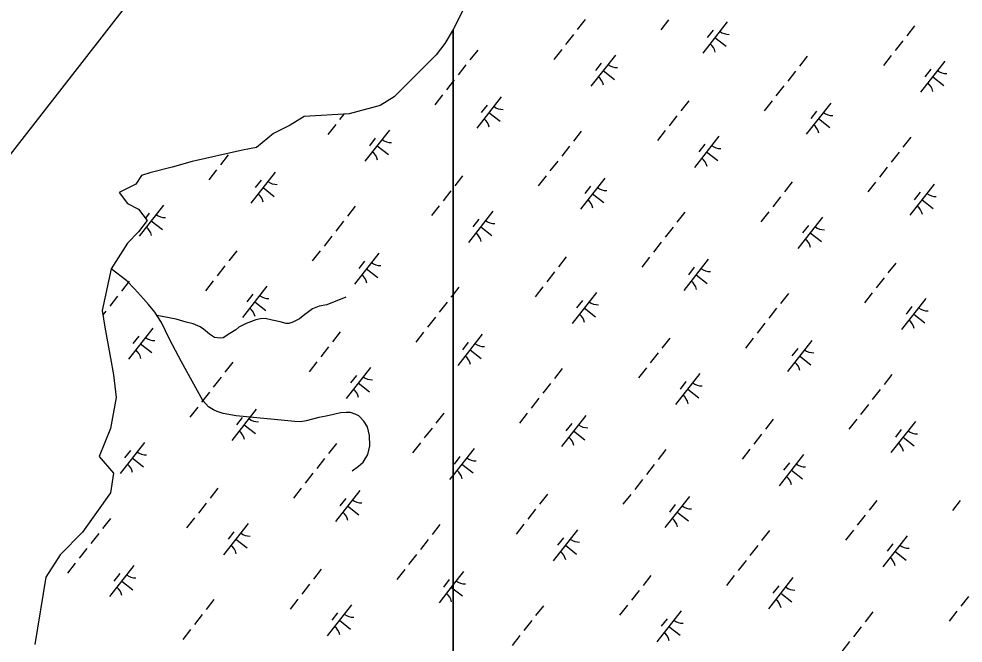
# Model space of a CAD drawing. Extents: x 3896831 to 3918110, y 171006 to 193349.
# Drawn here: x 3905430 to 3906624, y 184079 to 184868 of the extents above; entities that cross this region are included whole.
import ezdxf

# ---------------------------------------------------------------- set-up
doc = ezdxf.new("R2010")
doc.units = 0
for name, color, linetype in [('V-GRID-FRAM', 7, 'Continuous'), ('V-TOPO-SHOR', 7, 'Continuous'), ('V-WETL-SWMP', 7, 'Continuous')]:
    doc.layers.add(name, color=color, linetype=linetype)

msp = doc.modelspace()

# ---------------------------------------------------------------- linework, layer by layer
at = {"layer": 'V-GRID-FRAM'}
msp.add_lwpolyline([(3916044.9, 184610), (3906752.8, 172754.1), (3900055.1, 177809.8), (3909313.3, 189695.8), (3916044.9, 184610)], dxfattribs=at)
at = {"layer": 'V-TOPO-SHOR'}
for points in [[(3905851.5, 184296.4), (3905859.8, 184302.4), (3905865.4, 184307.7), (3905871.4, 184317.2), (3905874, 184328), (3905873.6, 184341.3), (3905870.8, 184352.2), (3905866.3, 184359.3), (3905861, 184365.2), (3905859.9, 184366), (3905855.2, 184368.1), (3905849.5, 184370.2), (3905844.1, 184370.3), (3905836.7, 184369.7), (3905828.1, 184368), (3905818.7, 184365.9), (3905809.4, 184363.8), (3905801.5, 184361.7), (3905793.3, 184359.6), (3905786.7, 184358.6), (3905779, 184358.8), (3905705, 184366.1), (3905688.4, 184369.2), (3905681.1, 184371.7), (3905676.1, 184373.8), (3905670, 184377.4), (3905662.8, 184385.4), (3905635.7, 184434.5), (3905620.5, 184462.9), (3905610.6, 184484.1), (3905602, 184497.1), (3905594.1, 184507), (3905587.7, 184514.1), (3905576.4, 184526.8), (3905566.5, 184536.8), (3905547, 184552.2)], [(3905843.7, 184516.4), (3905819.4, 184506.6), (3905809.7, 184504.9), (3905801.4, 184501.6), (3905796.3, 184497.8), (3905791.9, 184494.1), (3905784.8, 184488.8), (3905776.5, 184484.4), (3905771.5, 184482.9), (3905768, 184483), (3905760.6, 184484.8), (3905750.6, 184487.3), (3905741.7, 184489.1), (3905735.5, 184488.9), (3905729.7, 184487.5), (3905717.5, 184482.7), (3905708.5, 184478.3), (3905704.5, 184474.9), (3905697, 184470.1), (3905688.7, 184464.8), (3905684.8, 184464.2), (3905677.5, 184465.1), (3905671, 184469.2), (3905663.8, 184475.6), (3905659.2, 184478.8), (3905650.4, 184482.5), (3905641.5, 184484.7), (3905629.2, 184488.5), (3905604.7, 184493)]]:
    msp.add_lwpolyline(points, dxfattribs=at)
at = {"layer": 'V-WETL-SWMP'}
for p, q in [((3905993.5, 184883.1), (3905979.3, 184854.9)), ((3906146.1, 184867.2), (3906136.3, 184854.6)), ((3906251.6, 184867.1), (3906241.7, 184854.5)), ((3906325.7, 184864.3), (3906294.9, 184825)), ((3905979.3, 184854.7), (3905968.6, 184837)), ((3905979.3, 184854.9), (3905979.3, 179465.2)), ((3905979.3, 179465.2), (3905979.3, 184854.9)), ((3905979.3, 184854.9), (3905979.3, 184854.7)), ((3906307.9, 184854.1), (3906300.5, 184844.7)), ((3906562.8, 184859.5), (3906552.9, 184846.9)), ((3906131.3, 184848.3), (3906121.5, 184835.7)), ((3906310.3, 184844.7), (3906324.5, 184833.5)), ((3906548, 184840.6), (3906538.1, 184828)), ((3905968.6, 184837), (3905957.9, 184822.7)), ((3906010.3, 184828.8), (3906000.4, 184816.2)), ((3906116.5, 184829.4), (3906106.7, 184816.8)), ((3905957.9, 184822.7), (3905904.7, 184769.5)), ((3906184.4, 184822.4), (3906153.5, 184783)), ((3906426.9, 184821.1), (3906417.1, 184808.5)), ((3906533.2, 184821.7), (3906523.3, 184809.1)), ((3905995.5, 184809.9), (3905985.6, 184797.3)), ((3906166.6, 184812.2), (3906159.2, 184802.7)), ((3906601, 184814.7), (3906570.1, 184775.3)), ((3906583.2, 184804.5), (3906575.8, 184795)), ((3906168.9, 184802.7), (3906183.1, 184791.6)), ((3906412.1, 184802.2), (3906402.3, 184789.6)), ((3906585.6, 184795), (3906599.7, 184783.9)), ((3905979.3, 184789.3), (3905970.8, 184778.5)), ((3905980.7, 184791), (3905979.3, 184789.3)), ((3906397.3, 184783.3), (3906387.5, 184770.8)), ((3905904.7, 184769.5), (3905886.9, 184758.8)), ((3905965.9, 184772.2), (3905956, 184759.6)), ((3906040, 184769.4), (3906009.2, 184730.1)), ((3905886.9, 184758.8), (3905847.9, 184748.1)), ((3906022.2, 184759.2), (3906014.8, 184749.8)), ((3906277.1, 184764.6), (3906267.2, 184752)), ((3906382.5, 184764.5), (3906372.7, 184751.9)), ((3906456.7, 184761.7), (3906425.8, 184722.4)), ((3905791.1, 184744.6), (3905773.3, 184733.9)), ((3905847.9, 184748.1), (3905791.1, 184744.6)), ((3905841.2, 184747.7), (3905835.7, 184740.8)), ((3906024.6, 184749.7), (3906038.8, 184738.6)), ((3906262.3, 184745.7), (3906252.4, 184733.1)), ((3906438.9, 184751.5), (3906431.5, 184742.1)), ((3905773.3, 184733.9), (3905752, 184723.3)), ((3905830.8, 184734.5), (3905820.9, 184721.9)), ((3906441.2, 184742), (3906455.4, 184730.9)), ((3905752, 184723.3), (3905730.7, 184705.5)), ((3905898.6, 184727.5), (3905867.8, 184688.1)), ((3906141.2, 184726.2), (3906131.3, 184713.6)), ((3906247.5, 184726.8), (3906237.6, 184714.2)), ((3905880.8, 184717.3), (3905873.4, 184707.8)), ((3906315.3, 184719.8), (3906284.4, 184680.4)), ((3906297.5, 184709.6), (3906290.1, 184700.1)), ((3906557.9, 184718.5), (3906548, 184705.9)), ((3905713, 184702), (3905649.1, 184687.8)), ((3905730.7, 184705.5), (3905713, 184702)), ((3905883.2, 184707.8), (3905897.4, 184696.7)), ((3906126.4, 184707.3), (3906116.5, 184694.7)), ((3906299.8, 184700.1), (3906314, 184689)), ((3906543.1, 184699.6), (3906533.2, 184687)), ((3905649.1, 184687.8), (3905624.2, 184680.7)), ((3905695, 184696.1), (3905685.1, 184683.5)), ((3906111.6, 184688.4), (3906101.7, 184675.8)), ((3905595.8, 184673.5), (3905585.2, 184670)), ((3905624.2, 184680.7), (3905595.8, 184673.5)), ((3905680.2, 184677.2), (3905670.3, 184664.7)), ((3905754.3, 184674.5), (3905723.4, 184635.2)), ((3906528.2, 184680.7), (3906518.4, 184668.1)), ((3905585.2, 184670), (3905578.1, 184659.3)), ((3905736.5, 184664.3), (3905729.1, 184654.9)), ((3905991.3, 184669.7), (3905981.5, 184657.1)), ((3906096.8, 184669.5), (3906086.9, 184657)), ((3906170.9, 184666.8), (3906140.1, 184627.5)), ((3906408, 184662), (3906398.1, 184649.4)), ((3906513.4, 184661.8), (3906503.6, 184649.3)), ((3905578.1, 184659.3), (3905556.8, 184648.7)), ((3905738.9, 184654.8), (3905753, 184643.7)), ((3905976.5, 184650.8), (3905966.7, 184638.2)), ((3906153.1, 184656.6), (3906145.7, 184647.2)), ((3906587.6, 184659.1), (3906556.7, 184619.8)), ((3906569.8, 184648.9), (3906562.4, 184639.5)), ((3905556.8, 184648.7), (3905567.4, 184634.5)), ((3906155.5, 184647.1), (3906169.7, 184636)), ((3906393.2, 184643.1), (3906383.3, 184630.5)), ((3906572.2, 184639.4), (3906586.3, 184628.3)), ((3905567.4, 184634.5), (3905581.6, 184627.4)), ((3905581.6, 184627.4), (3905592.3, 184613.2)), ((3905612.9, 184632.6), (3905582.1, 184593.2)), ((3905855.5, 184631.3), (3905845.6, 184618.7)), ((3905961.7, 184631.9), (3905951.9, 184619.3)), ((3905592.3, 184613.2), (3905581.6, 184598.9)), ((3905595.1, 184622.4), (3905590.1, 184616)), ((3906029.5, 184624.9), (3905998.7, 184585.5)), ((3906011.8, 184614.7), (3906004.3, 184605.2)), ((3906272.1, 184623.6), (3906262.3, 184611)), ((3906378.4, 184624.2), (3906368.5, 184611.6)), ((3906446.2, 184617.2), (3906415.3, 184577.8)), ((3905597.5, 184612.9), (3905611.6, 184601.8)), ((3905840.7, 184612.4), (3905830.8, 184599.8)), ((3906014.1, 184605.2), (3906028.3, 184594.1)), ((3906257.3, 184604.7), (3906247.5, 184592.1)), ((3906428.4, 184607), (3906421, 184597.5)), ((3905581.6, 184598.9), (3905567.4, 184584.7)), ((3905825.9, 184593.5), (3905816, 184580.9)), ((3906430.8, 184597.5), (3906444.9, 184586.4)), ((3905567.4, 184584.7), (3905547, 184552.2)), ((3906242.5, 184585.8), (3906232.7, 184573.2)), ((3905705.6, 184574.8), (3905695.7, 184562.2)), ((3905811.1, 184574.6), (3905801.2, 184562)), ((3905885.2, 184571.9), (3905854.4, 184532.5)), ((3906122.3, 184567.1), (3906112.4, 184554.5)), ((3906227.7, 184566.9), (3906217.8, 184554.3)), ((3905690.8, 184555.9), (3905680.9, 184543.3)), ((3905867.4, 184561.7), (3905860, 184552.3)), ((3906301.9, 184564.2), (3906271, 184524.8)), ((3906284.1, 184554), (3906276.7, 184544.6)), ((3906538.9, 184559.4), (3906529, 184546.8)), ((3905547, 184552.2), (3905535.5, 184499.5)), ((3905869.8, 184552.2), (3905884, 184541.1)), ((3906107.5, 184548.2), (3906097.6, 184535.6)), ((3906286.4, 184544.5), (3906300.6, 184533.4)), ((3905569.8, 184536.4), (3905559.9, 184523.8)), ((3905676, 184537), (3905666.1, 184524.4)), ((3905743.8, 184530), (3905713, 184490.6)), ((3906524.1, 184540.5), (3906514.2, 184527.9)), ((3905726, 184519.8), (3905718.6, 184510.3)), ((3905979.3, 184519.7), (3905976.5, 184516.1)), ((3905986.4, 184528.7), (3905979.3, 184519.7)), ((3906092.6, 184529.3), (3906082.8, 184516.7)), ((3906160.5, 184522.3), (3906129.6, 184482.9)), ((3906403.1, 184521), (3906393.2, 184508.4)), ((3906509.3, 184521.6), (3906499.4, 184509)), ((3905555, 184517.5), (3905545.1, 184504.9)), ((3905728.4, 184510.3), (3905742.6, 184499.2)), ((3905971.6, 184509.8), (3905961.7, 184497.2)), ((3906142.7, 184512.1), (3906135.3, 184502.6)), ((3906577.1, 184514.6), (3906546.3, 184475.2)), ((3905535.5, 184499.5), (3905539, 184478.2)), ((3905540.2, 184498.6), (3905536.4, 184493.8)), ((3906145, 184502.6), (3906159.2, 184491.5)), ((3906388.2, 184502.1), (3906378.4, 184489.5)), ((3906559.3, 184504.4), (3906551.9, 184494.9)), ((3906561.7, 184494.9), (3906575.9, 184483.8)), ((3905956.8, 184490.9), (3905946.9, 184478.3)), ((3906373.4, 184483.2), (3906363.6, 184470.6)), ((3905539, 184478.2), (3905546.1, 184439.1)), ((3905599.5, 184477), (3905568.6, 184437.6)), ((3905836.5, 184472.2), (3905826.7, 184459.6)), ((3905942, 184472), (3905932.1, 184459.4)), ((3905581.7, 184466.8), (3905574.3, 184457.4)), ((3906016.1, 184469.3), (3905985.3, 184429.9)), ((3905998.3, 184459.1), (3905990.9, 184449.7)), ((3906253.2, 184464.5), (3906243.3, 184451.9)), ((3906358.6, 184464.3), (3906348.8, 184451.7)), ((3906432.8, 184461.6), (3906401.9, 184422.2)), ((3905584.1, 184457.3), (3905598.2, 184446.2)), ((3905821.7, 184453.3), (3905811.9, 184440.7)), ((3906000.7, 184449.6), (3906014.9, 184438.5)), ((3906415, 184451.4), (3906407.6, 184442)), ((3905546.1, 184439.1), (3905549.7, 184417.8)), ((3905806.9, 184434.4), (3905797.1, 184421.8)), ((3906238.4, 184445.6), (3906228.5, 184433)), ((3906417.4, 184441.9), (3906431.5, 184430.8)), ((3905700.7, 184433.8), (3905690.8, 184421.2)), ((3905874.7, 184427.3), (3905843.9, 184388)), ((3906117.3, 184426.1), (3906107.5, 184413.5)), ((3906223.6, 184426.7), (3906213.7, 184414.1)), ((3905549.7, 184417.8), (3905553.2, 184389.4)), ((3905685.9, 184414.9), (3905676, 184402.3)), ((3905856.9, 184417.2), (3905849.5, 184407.7)), ((3906291.4, 184419.6), (3906260.5, 184380.3)), ((3906534, 184418.4), (3906524.1, 184405.8)), ((3905859.3, 184407.7), (3905873.5, 184396.6)), ((3906102.5, 184407.2), (3906092.7, 184394.6)), ((3906273.6, 184409.5), (3906266.2, 184400)), ((3906276, 184400), (3906290.1, 184388.9)), ((3906519.2, 184399.5), (3906509.3, 184386.9)), ((3905553.2, 184389.4), (3905546.1, 184350.3)), ((3905671.1, 184396), (3905661.2, 184383.4)), ((3906087.7, 184388.3), (3906077.8, 184375.7)), ((3905656.3, 184377.1), (3905646.4, 184364.5)), ((3905730.4, 184374.4), (3905699.6, 184335)), ((3906504.4, 184380.6), (3906494.5, 184368)), ((3905712.6, 184364.2), (3905705.2, 184354.7)), ((3905967.5, 184369.6), (3905957.6, 184357)), ((3906072.9, 184369.4), (3906063, 184356.8)), ((3906147, 184366.7), (3906116.2, 184327.3)), ((3905715, 184354.7), (3905729.2, 184343.6)), ((3905952.6, 184350.7), (3905942.8, 184338.1)), ((3906129.3, 184356.5), (3906121.9, 184347)), ((3906384.1, 184361.9), (3906374.2, 184349.3)), ((3906489.6, 184361.7), (3906479.7, 184349.1)), ((3906563.7, 184359), (3906532.8, 184319.6)), ((3905546.1, 184350.3), (3905531.9, 184314.8)), ((3906131.6, 184347), (3906145.8, 184335.9)), ((3906369.3, 184343), (3906359.4, 184330.4)), ((3906545.9, 184348.8), (3906538.5, 184339.3)), ((3906548.3, 184339.3), (3906562.4, 184328.2)), ((3905589, 184332.4), (3905558.2, 184293.1)), ((3905831.6, 184331.2), (3905821.7, 184318.6)), ((3905937.8, 184331.8), (3905928, 184319.2)), ((3905531.9, 184314.8), (3905549.7, 184293.5)), ((3905571.2, 184322.2), (3905563.8, 184312.8)), ((3906005.7, 184324.7), (3905979.3, 184291.2)), ((3906248.2, 184323.5), (3906238.4, 184310.9)), ((3906354.5, 184324.1), (3906344.6, 184311.5)), ((3906422.3, 184317), (3906391.5, 184277.7)), ((3905573.6, 184312.8), (3905587.8, 184301.7)), ((3905816.8, 184312.3), (3905806.9, 184299.7)), ((3905987.9, 184314.5), (3905980.5, 184305.1)), ((3905990.2, 184305.1), (3906004.4, 184294)), ((3906233.4, 184304.6), (3906223.6, 184292)), ((3906404.5, 184306.8), (3906397.1, 184297.4)), ((3905549.7, 184293.5), (3905546.1, 184268.6)), ((3905802, 184293.4), (3905792.1, 184280.8)), ((3905979.3, 184291.2), (3905974.8, 184285.4)), ((3906406.9, 184297.4), (3906421, 184286.3)), ((3906218.6, 184285.7), (3906208.8, 184273.1)), ((3905546.1, 184268.6), (3905510.6, 184218.9)), ((3905681.7, 184274.6), (3905671.9, 184262)), ((3905787.2, 184274.5), (3905777.3, 184261.9)), ((3905861.3, 184271.8), (3905830.5, 184232.4)), ((3906098.4, 184266.9), (3906088.5, 184254.3)), ((3905666.9, 184255.8), (3905657.1, 184243.2)), ((3905843.5, 184261.6), (3905836.1, 184252.1)), ((3906203.8, 184266.8), (3906194, 184254.2)), ((3906278, 184264.1), (3906247.1, 184224.7)), ((3906515, 184259.2), (3906505.1, 184246.6)), ((3906620.5, 184259.1), (3906610.6, 184246.5)), ((3905845.9, 184252.1), (3905860.1, 184241)), ((3906083.6, 184248.1), (3906073.7, 184235.5)), ((3906260.2, 184253.9), (3906252.8, 184244.4)), ((3906262.5, 184244.4), (3906276.7, 184233.3)), ((3905545.9, 184236.3), (3905536, 184223.7)), ((3905652.1, 184236.9), (3905642.2, 184224.3)), ((3906500.2, 184240.4), (3906490.3, 184227.8)), ((3905719.9, 184229.8), (3905689.1, 184190.5)), ((3905702.1, 184219.6), (3905694.7, 184210.2)), ((3905962.5, 184228.6), (3905952.7, 184216)), ((3906068.8, 184229.2), (3906058.9, 184216.6)), ((3906136.6, 184222.1), (3906105.7, 184182.8)), ((3906379.2, 184220.9), (3906369.3, 184208.3)), ((3906485.4, 184221.5), (3906475.5, 184208.9)), ((3905510.6, 184218.9), (3905482.2, 184190.4)), ((3905531.1, 184217.4), (3905521.2, 184204.8)), ((3905704.5, 184210.2), (3905718.7, 184199)), ((3905947.7, 184209.7), (3905937.8, 184197.1)), ((3906118.8, 184211.9), (3906111.4, 184202.5)), ((3906553.2, 184214.4), (3906522.4, 184175.1)), ((3905516.3, 184198.5), (3905506.4, 184185.9)), ((3906121.2, 184202.5), (3906135.3, 184191.3)), ((3906364.4, 184202), (3906354.5, 184189.4)), ((3906535.4, 184204.2), (3906528, 184194.8)), ((3905482.2, 184190.4), (3905464.4, 184162)), ((3905932.9, 184190.8), (3905923, 184178.2)), ((3906537.8, 184194.8), (3906552, 184183.6)), ((3905501.5, 184179.6), (3905491.6, 184167)), ((3905575.6, 184176.9), (3905544.8, 184137.5)), ((3905812.6, 184172), (3905802.8, 184159.4)), ((3905918.1, 184171.9), (3905908.2, 184159.3)), ((3906349.6, 184183.1), (3906339.7, 184170.5)), ((3905464.4, 184162), (3905450.2, 184076.8)), ((3905557.8, 184166.7), (3905550.4, 184157.2)), ((3905992.2, 184169.2), (3905979.3, 184152.7)), ((3906229.3, 184164.3), (3906219.4, 184151.7)), ((3906334.8, 184164.2), (3906324.9, 184151.6)), ((3906408.9, 184161.5), (3906378, 184122.1)), ((3905560.2, 184157.2), (3905574.3, 184146.1)), ((3905797.8, 184153.1), (3905788, 184140.6)), ((3905979.3, 184152.7), (3905961.4, 184129.8)), ((3905974.4, 184159), (3905967, 184149.5)), ((3905976.8, 184149.5), (3905979.3, 184147.5)), ((3905979.3, 184147.5), (3905991, 184138.4)), ((3906391.1, 184151.3), (3906383.7, 184141.8)), ((3906214.5, 184145.4), (3906204.6, 184132.9)), ((3906393.5, 184141.8), (3906407.6, 184130.7)), ((3906631.1, 184137.7), (3906621.3, 184125.2)), ((3905676.8, 184133.7), (3905666.9, 184121.1)), ((3905783, 184134.3), (3905773.2, 184121.7)), ((3905850.9, 184127.2), (3905820, 184087.9)), ((3906093.4, 184126), (3906083.6, 184113.4)), ((3906199.7, 184126.6), (3906189.8, 184114)), ((3905662, 184114.8), (3905652.1, 184102.2)), ((3905833.1, 184117), (3905825.7, 184107.6)), ((3906267.5, 184119.5), (3906236.7, 184080.2)), ((3906510.1, 184118.3), (3906500.2, 184105.7)), ((3906616.3, 184118.9), (3906606.5, 184106.3)), ((3905835.4, 184107.5), (3905849.6, 184096.4)), ((3906078.6, 184107.1), (3906068.8, 184094.5)), ((3906249.7, 184109.3), (3906242.3, 184099.9)), ((3906252.1, 184099.8), (3906266.2, 184088.7)), ((3905647.2, 184095.9), (3905637.3, 184083.3)), ((3906063.8, 184088.2), (3906054, 184075.6)), ((3906495.3, 184099.4), (3906485.4, 184086.8)), ((3906480.5, 184080.5), (3906470.6, 184067.9))]:
    msp.add_line(p, q, dxfattribs=at)
for centre, start, end in [((3906327.5, 184866.2), 231.1403, 272.6839), ((3906293.5, 184822.8), 11.1403, 52.6839), ((3906186.2, 184824.3), 231.1403, 272.6839), ((3906152.1, 184780.8), 11.1403, 52.6839), ((3906602.8, 184816.6), 231.1403, 272.6839), ((3906568.7, 184773.1), 11.1403, 52.6839), ((3906041.8, 184771.3), 231.1403, 272.6839), ((3906458.5, 184763.6), 231.1403, 272.6839), ((3906007.7, 184727.9), 11.1403, 52.6839), ((3906424.4, 184720.2), 11.1403, 52.6839), ((3905900.4, 184729.4), 231.1403, 272.6839), ((3905866.4, 184685.9), 11.1403, 52.6839), ((3906317.1, 184721.7), 231.1403, 272.6839), ((3906283, 184678.2), 11.1403, 52.6839), ((3905756.1, 184676.4), 231.1403, 272.6839), ((3906172.7, 184668.7), 231.1403, 272.6839), ((3905722, 184632.9), 11.1403, 52.6839), ((3906138.7, 184625.2), 11.1403, 52.6839), ((3906589.4, 184661), 231.1403, 272.6839), ((3906555.3, 184617.5), 11.1403, 52.6839), ((3905614.7, 184634.5), 231.1403, 272.6839), ((3905580.6, 184591), 11.1403, 52.6839), ((3906031.3, 184626.8), 231.1403, 272.6839), ((3906448, 184619.1), 231.1403, 272.6839), ((3905997.3, 184583.3), 11.1403, 52.6839), ((3906413.9, 184575.6), 11.1403, 52.6839), ((3905887, 184573.8), 231.1403, 272.6839), ((3905852.9, 184530.3), 11.1403, 52.6839), ((3906303.7, 184566.1), 231.1403, 272.6839), ((3906269.6, 184522.6), 11.1403, 52.6839), ((3905745.6, 184531.9), 231.1403, 272.6839), ((3906162.3, 184524.2), 231.1403, 272.6839), ((3905711.5, 184488.4), 11.1403, 52.6839), ((3906128.2, 184480.7), 11.1403, 52.6839), ((3906578.9, 184516.5), 231.1403, 272.6839), ((3906544.8, 184473), 11.1403, 52.6839), ((3905601.3, 184478.9), 231.1403, 272.6839), ((3905567.2, 184435.4), 11.1403, 52.6839), ((3906017.9, 184471.2), 231.1403, 272.6839), ((3906434.6, 184463.5), 231.1403, 272.6839), ((3905983.9, 184427.7), 11.1403, 52.6839), ((3906400.5, 184420), 11.1403, 52.6839), ((3905876.5, 184429.3), 231.1403, 272.6839), ((3905842.5, 184385.8), 11.1403, 52.6839), ((3906293.2, 184421.6), 231.1403, 272.6839), ((3906259.1, 184378.1), 11.1403, 52.6839), ((3905732.2, 184376.3), 231.1403, 272.6839), ((3906148.9, 184368.6), 231.1403, 272.6839), ((3905698.1, 184332.8), 11.1403, 52.6839), ((3906114.8, 184325.1), 11.1403, 52.6839), ((3906565.5, 184360.9), 231.1403, 272.6839), ((3906531.4, 184317.4), 11.1403, 52.6839), ((3905590.8, 184334.4), 231.1403, 272.6839), ((3905556.7, 184290.9), 11.1403, 52.6839), ((3906007.5, 184326.7), 231.1403, 272.6839), ((3906424.1, 184319), 231.1403, 272.6839), ((3905973.4, 184283.2), 11.1403, 52.6839), ((3906390, 184275.5), 11.1403, 52.6839), ((3905863.1, 184273.7), 231.1403, 272.6839), ((3905829, 184230.2), 11.1403, 52.6839), ((3906279.8, 184266), 231.1403, 272.6839), ((3906245.7, 184222.5), 11.1403, 52.6839), ((3905721.7, 184231.7), 231.1403, 272.6839), ((3906138.4, 184224), 231.1403, 272.6839), ((3905687.7, 184188.3), 11.1403, 52.6839), ((3906555, 184216.3), 231.1403, 272.6839), ((3906104.3, 184180.6), 11.1403, 52.6839), ((3906520.9, 184172.9), 11.1403, 52.6839), ((3905577.4, 184178.8), 231.1403, 272.6839), ((3905543.3, 184135.3), 11.1403, 52.6839), ((3905994, 184171.1), 231.1403, 272.6839), ((3906410.7, 184163.4), 231.1403, 272.6839), ((3905960, 184127.6), 11.1403, 52.6839), ((3906376.6, 184119.9), 11.1403, 52.6839), ((3905852.7, 184129.1), 231.1403, 272.6839), ((3906269.3, 184121.4), 231.1403, 272.6839), ((3905818.6, 184085.7), 11.1403, 52.6839), ((3906235.2, 184078), 11.1403, 52.6839)]:
    msp.add_arc(centre, 17.6, start, end, dxfattribs=at)

doc.saveas('drawing.dxf')
